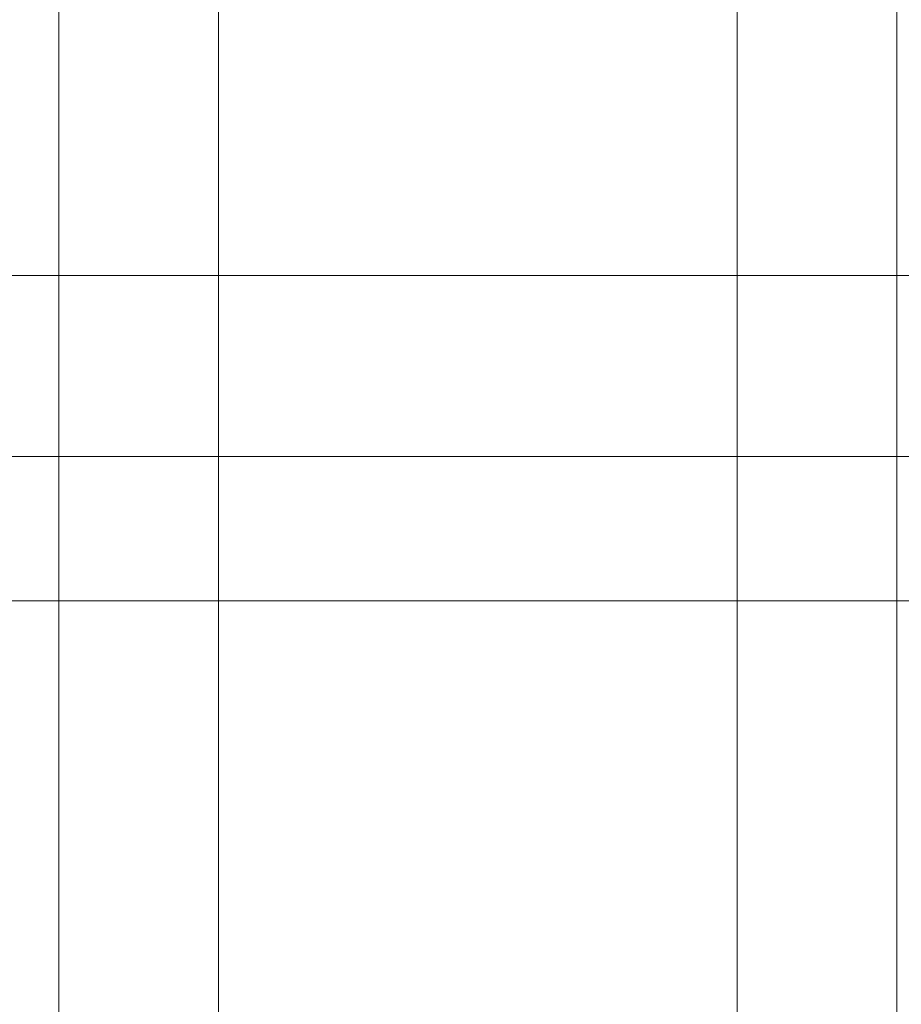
# Model space of a CAD drawing. Header units: millimetres. Extents: x 2063114 to 14983986, y -126020516 to 213791.
# Tile 304 of 656: x 2373490 to 2374239, y -1184757 to -1183921. Entities that reach past the tile are written whole.
import ezdxf

# ---------------------------------------------------------------- set-up
doc = ezdxf.new("R2010")
doc.units = ezdxf.units.MM
doc.layers.add('PDF2_Geometry', color=7, linetype='Continuous')

msp = doc.modelspace()

# ---------------------------------------------------------------- linework, layer by layer
at = {"layer": 'PDF2_Geometry', "linetype": 'ByBlock', "lineweight": 13}
for points in [[(2373658.89781, -1185128.65842), (2373658.89781, -1183168.1424), (2373523.33021, -1183168.1424), (2373523.33021, -1184914.87875)], [(2374235.06009, -1186035.91849), (2374235.06009, -1183168.1424), (2374099.4925, -1183168.1424), (2374099.4925, -1185822.13882)]]:
    msp.add_lwpolyline(points, dxfattribs=at)
at = {"layer": 'PDF2_Geometry', "linetype": 'ByBlock', "lineweight": 18}
for points in [[(2372881.99119, -1184137.97214), (2376675.27684, -1184137.97214)], [(2373001.91637, -1184291.78922), (2376179.9337, -1184291.78922)], [(2373080.12845, -1184414.32147), (2376179.9337, -1184414.32147)]]:
    msp.add_lwpolyline(points, dxfattribs=at)
msp.add_lwpolyline([(2376675.27684, -1184291.78922), (2373001.91637, -1184291.78922)], close=True, dxfattribs=at)

doc.saveas('drawing.dxf')
